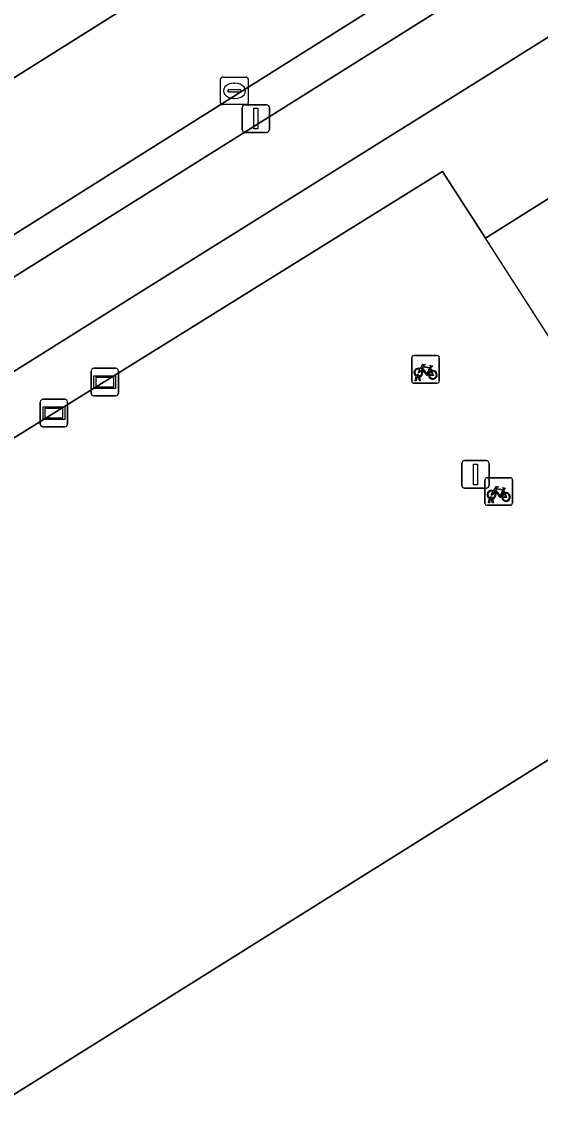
# Model space of a CAD drawing. Extents: x 158835 to 160077, y 386387 to 387778.
# Drawn here: x 159773.4 to 159792.23, y 387473.75 to 387513.59 of the extents above; entities that cross this region are included whole.
import ezdxf

# ---------------------------------------------------------------- set-up
doc = ezdxf.new("R2010")
doc.units = 0
for name, color, linetype in [('IMGEO_Fietsenrek', 7, 'Continuous'), ('IMGEO_Fietspad_open', 7, 'Continuous'), ('IMGEO_Hek', 7, 'Continuous'), ('IMGEO_Informatiebord', 7, 'Continuous'), ('IMGEO_Kolk', 7, 'Continuous'), ('IMGEO_Lichtmast', 7, 'Continuous'), ('IMGEO_Pand', 7, 'Continuous'), ('IMGEO_Parkeervlak_open', 7, 'Continuous'), ('IMGEO_Rijbaan_lokaal_open', 7, 'Continuous'), ('IMGEO_Verkeerseiland_open', 7, 'Continuous'), ('IMGEO_Voetpad_open', 7, 'Continuous')]:
    doc.layers.add(name, color=color, linetype=linetype)

msp = doc.modelspace()

# ---------------------------------------------------------------- linework, layer by layer
at = {"layer": 'IMGEO_Fietsenrek'}
for p, q in [((159787.566, 387500.548), (159787.566, 387501.389)), ((159787.566, 387501.389), (159787.566, 387500.548)), ((159787.641, 387501.473), (159788.482, 387501.473)), ((159788.482, 387501.473), (159787.641, 387501.473)), ((159788.566, 387501.398), (159788.566, 387500.557)), ((159788.566, 387500.557), (159788.566, 387501.398)), ((159788.253, 387501.022), (159788.289, 387500.927)), ((159787.693, 387500.557), (159787.732, 387500.717)), ((159787.727, 387500.557), (159787.693, 387500.557)), ((159787.762, 387500.705), (159787.727, 387500.557)), ((159787.804, 387500.729), (159787.803, 387500.733)), ((159787.845, 387500.557), (159787.811, 387500.699)), ((159787.835, 387500.74), (159787.836, 387500.733)), ((159787.843, 387500.703), (159787.878, 387500.557)), ((159787.878, 387500.557), (159787.845, 387500.557)), ((159788.491, 387500.473), (159787.65, 387500.473)), ((159787.65, 387500.473), (159788.491, 387500.473)), ((159790.3, 387497.037), (159791.141, 387497.037)), ((159791.141, 387497.037), (159790.3, 387497.037)), ((159791.225, 387496.962), (159791.225, 387496.121)), ((159791.225, 387496.121), (159791.225, 387496.962)), ((159790.225, 387496.112), (159790.225, 387496.953)), ((159790.225, 387496.953), (159790.225, 387496.112)), ((159790.912, 387496.586), (159790.948, 387496.491)), ((159790.352, 387496.121), (159790.391, 387496.281)), ((159790.421, 387496.269), (159790.386, 387496.121)), ((159790.463, 387496.293), (159790.462, 387496.297)), ((159790.504, 387496.121), (159790.47, 387496.263)), ((159790.494, 387496.304), (159790.495, 387496.297)), ((159790.502, 387496.267), (159790.537, 387496.121)), ((159791.15, 387496.037), (159790.309, 387496.037)), ((159790.309, 387496.037), (159791.15, 387496.037)), ((159790.386, 387496.121), (159790.352, 387496.121)), ((159790.537, 387496.121), (159790.504, 387496.121))]:
    msp.add_line(p, q, dxfattribs=at)
for points in [[(159787.9, 387500.947), (159787.848, 387500.857), (159787.808, 387500.832), (159787.809, 387500.879), (159787.864, 387500.973)], [(159787.879, 387500.999), (159787.974, 387501.163), (159788.06, 387501.149), (159788.062, 387501.14), (159788.006, 387501.129), (159787.979, 387501.084), (159788.235, 387501.043)], [(159788.175, 387500.755), (159788.125, 387500.755), (159787.934, 387501.006), (159787.915, 387500.974)], [(159788.222, 387501.018), (159787.965, 387501.059), (159787.948, 387501.03), (159788.115, 387500.81), (159788.222, 387501.018)], [(159788.27, 387500.92), (159788.24, 387500.997), (159788.131, 387500.779), (159788.174, 387500.779)], [(159788.235, 387501.043), (159788.26, 387501.092), (159788.254, 387501.096), (159788.231, 387501.1), (159788.219, 387501.107), (159788.218, 387501.11), (159788.22, 387501.115), (159788.315, 387501.1), (159788.317, 387501.09), (159788.307, 387501.077), (159788.295, 387501.071), (159788.281, 387501.077), (159788.253, 387501.022)], [(159788.204, 387500.779), (159788.324, 387500.778), (159788.28, 387500.892)], [(159788.3, 387500.899), (159788.355, 387500.754), (159788.205, 387500.754)], [(159790.538, 387496.563), (159790.633, 387496.727), (159790.719, 387496.713), (159790.721, 387496.704), (159790.665, 387496.693), (159790.638, 387496.648), (159790.894, 387496.607)], [(159790.834, 387496.319), (159790.784, 387496.319), (159790.593, 387496.57), (159790.574, 387496.538)], [(159790.881, 387496.582), (159790.624, 387496.623), (159790.607, 387496.594), (159790.774, 387496.374), (159790.881, 387496.582)], [(159790.929, 387496.484), (159790.899, 387496.561), (159790.79, 387496.343), (159790.833, 387496.343)], [(159790.894, 387496.607), (159790.919, 387496.656), (159790.913, 387496.66), (159790.89, 387496.664), (159790.878, 387496.671), (159790.877, 387496.674), (159790.879, 387496.679), (159790.974, 387496.664), (159790.976, 387496.654), (159790.966, 387496.641), (159790.954, 387496.635), (159790.94, 387496.641), (159790.912, 387496.586)], [(159790.559, 387496.511), (159790.507, 387496.421), (159790.467, 387496.396), (159790.468, 387496.443), (159790.523, 387496.537)], [(159790.863, 387496.343), (159790.983, 387496.342), (159790.939, 387496.456)], [(159790.959, 387496.463), (159791.014, 387496.318), (159790.864, 387496.318)]]:
    msp.add_lwpolyline(points, dxfattribs=at)
for centre, radius, start, end in [((159787.644, 387501.395), 0.0779, 92.4484, 184.2845), ((159787.644, 387501.395), 0.0779, 92.4484, 184.2845), ((159788.488, 387501.395), 0.0779, 2.4484, 94.2845), ((159788.488, 387501.395), 0.0779, 2.4484, 94.2845), ((159787.806, 387500.858), 0.159, 62.6766, 242.1369), ((159787.806, 387500.858), 0.129, 63.3192, 238.903), ((159787.806, 387500.858), 0.129, 283.6043, 43.4302), ((159787.806, 387500.858), 0.159, 283.5766, 46.6042), ((159787.644, 387500.551), 0.0779, 182.4484, 274.2845), ((159787.644, 387500.551), 0.0779, 182.4484, 274.2845), ((159787.786, 387500.729), 0.0499, 12.8025, 158.6934), ((159787.806, 387500.858), 0.159, 253.9967, 271.7867), ((159787.786, 387500.729), 0.0174, 12.8025, 163.4502), ((159787.806, 387500.858), 0.129, 253.415, 269.0204), ((159788.333, 387500.774), 0.159, 113.3408, 178.3217), ((159788.333, 387500.774), 0.159, 187.0065, 105.7708), ((159788.333, 387500.774), 0.129, 113.923, 177.9556), ((159788.333, 387500.774), 0.129, 188.6715, 104.5883), ((159788.488, 387500.551), 0.0779, 272.4484, 4.2845), ((159788.488, 387500.551), 0.0779, 272.4484, 4.2845), ((159790.303, 387496.959), 0.0779, 92.4484, 184.2845), ((159790.303, 387496.959), 0.0779, 92.4484, 184.2845), ((159791.147, 387496.959), 0.0779, 2.4484, 94.2845), ((159791.147, 387496.959), 0.0779, 2.4484, 94.2845), ((159790.465, 387496.422), 0.159, 62.6766, 242.1369), ((159790.465, 387496.422), 0.129, 63.3192, 238.903), ((159790.445, 387496.293), 0.0499, 12.8025, 158.6934), ((159790.465, 387496.422), 0.159, 253.9967, 271.7867), ((159790.445, 387496.293), 0.0174, 12.8025, 163.4502), ((159790.465, 387496.422), 0.129, 253.415, 269.0204), ((159790.465, 387496.422), 0.129, 283.6043, 43.4302), ((159790.465, 387496.422), 0.159, 283.5766, 46.6042), ((159790.992, 387496.338), 0.159, 113.3408, 178.3217), ((159790.992, 387496.338), 0.159, 187.0065, 105.7708), ((159790.992, 387496.338), 0.129, 113.923, 177.9556), ((159790.992, 387496.338), 0.129, 188.6715, 104.5883), ((159790.303, 387496.115), 0.0779, 182.4484, 274.2845), ((159790.303, 387496.115), 0.0779, 182.4484, 274.2845), ((159791.147, 387496.115), 0.0779, 272.4484, 4.2845), ((159791.147, 387496.115), 0.0779, 272.4484, 4.2845)]:
    msp.add_arc(centre, radius, start, end, dxfattribs=at)
at = {"layer": 'IMGEO_Fietspad_open'}
for points in [[(159879.098, 387570.896), (159878.356, 387570.432), (159873.571, 387567.472), (159865.223, 387562.256), (159863.07, 387560.901), (159861.165, 387559.689), (159853.326, 387554.771), (159851.436, 387553.585), (159844.108, 387548.961), (159842.436, 387547.939), (159834.997, 387543.272), (159833.122, 387542.096), (159825.224, 387537.141), (159823.352, 387535.966), (159821.053, 387534.524), (159803.626, 387523.519), (159796.824, 387519.231), (159790.285, 387515.108), (159768.258, 387501.292), (159755.394, 387493.231)], [(159752.632, 387493.895), (159752.624, 387493.834), (159756.428, 387486.608), (159756.242, 387487.293), (159756.196, 387487.646), (159756.181, 387488.001), (159756.198, 387488.356), (159756.247, 387488.708), (159756.326, 387489.054), (159756.437, 387489.392), (159756.577, 387489.718), (159756.746, 387490.031), (159756.814, 387490.14), (159757.019, 387490.43), (159757.249, 387490.7), (159757.502, 387490.948), (159757.777, 387491.173), (159758.071, 387491.373), (159758.381, 387491.545), (159771.665, 387500), (159777.523, 387503.666), (159790.349, 387511.673), (159875.931, 387565.415)]]:
    msp.add_lwpolyline(points, dxfattribs=at)
at = {"layer": 'IMGEO_Hek'}
for points in [[(159790.245, 387505.744), (159788.689, 387508.161), (159761.354, 387491.189), (159762.98, 387488.639)], [(159797.675, 387494.203), (159790.245, 387505.744)]]:
    msp.add_lwpolyline(points, dxfattribs=at)
at = {"layer": 'IMGEO_Informatiebord'}
for p, q in [((159776.016, 387501.012), (159776.806, 387501.012)), ((159776.806, 387501.012), (159776.016, 387501.012)), ((159775.916, 387500.112), (159775.916, 387500.912)), ((159775.916, 387500.912), (159775.916, 387500.112)), ((159776.906, 387500.912), (159776.906, 387500.112)), ((159776.906, 387500.112), (159776.906, 387500.912)), ((159774.067, 387498.986), (159774.067, 387499.786)), ((159774.067, 387499.786), (159774.067, 387498.986)), ((159774.167, 387499.886), (159774.957, 387499.886)), ((159774.957, 387499.886), (159774.167, 387499.886)), ((159775.057, 387499.786), (159775.057, 387498.986)), ((159775.057, 387498.986), (159775.057, 387499.786)), ((159776.806, 387500.012), (159776.016, 387500.012)), ((159776.016, 387500.012), (159776.806, 387500.012)), ((159774.957, 387498.886), (159774.167, 387498.886)), ((159774.167, 387498.886), (159774.957, 387498.886))]:
    msp.add_line(p, q, dxfattribs=at)
for points in [[(159776.017, 387500.744), (159776.805, 387500.744), (159776.805, 387500.28), (159776.017, 387500.28), (159776.017, 387500.744)], [(159776.082, 387500.679), (159776.082, 387500.345), (159776.74, 387500.345), (159776.74, 387500.679), (159776.082, 387500.679)], [(159774.168, 387499.618), (159774.956, 387499.618), (159774.956, 387499.154), (159774.168, 387499.154), (159774.168, 387499.618)], [(159774.233, 387499.553), (159774.233, 387499.219), (159774.891, 387499.219), (159774.891, 387499.553), (159774.233, 387499.553)]]:
    msp.add_lwpolyline(points, dxfattribs=at)
for centre, start, end in [((159776.016, 387500.912), 90, 180), ((159776.016, 387500.912), 90, 180), ((159776.806, 387500.912), 0, 90), ((159776.806, 387500.912), 360, 90), ((159774.167, 387499.786), 90, 180), ((159774.167, 387499.786), 90, 180), ((159774.957, 387499.786), 0, 90), ((159774.957, 387499.786), 360, 90), ((159776.016, 387500.112), 180, 270), ((159776.016, 387500.112), 180, 270), ((159776.806, 387500.112), 270, 0), ((159776.806, 387500.112), 270, 0), ((159774.167, 387498.986), 180, 270), ((159774.167, 387498.986), 180, 270), ((159774.957, 387498.986), 270, 0), ((159774.957, 387498.986), 270, 0)]:
    msp.add_arc(centre, 0.1, start, end, dxfattribs=at)
at = {"layer": 'IMGEO_Kolk'}
for p, q in [((159780.622, 387510.663), (159780.622, 387511.515)), ((159780.697, 387511.589), (159781.549, 387511.589)), ((159781.11, 387511.369), (159781.135, 387511.369)), ((159781.623, 387511.515), (159781.623, 387510.663)), ((159780.881, 387511.083), (159780.881, 387511.095)), ((159781.319, 387511.046), (159780.921, 387511.046)), ((159780.924, 387511.132), (159781.322, 387511.132)), ((159781.365, 387511.095), (159781.365, 387511.083)), ((159781.549, 387510.589), (159780.697, 387510.589)), ((159781.133, 387510.809), (159781.108, 387510.809))]:
    msp.add_line(p, q, dxfattribs=at)
for points in [[(159780.622, 387510.663), (159780.622, 387511.515)], [(159780.697, 387511.589), (159781.549, 387511.589)], [(159781.623, 387511.515), (159781.623, 387510.663)], [(159781.549, 387510.589), (159780.697, 387510.589)]]:
    msp.add_lwpolyline(points, dxfattribs=at)
for centre, radius, start, end in [((159780.699, 387511.513), 0.0765, 91.552, 178.448), ((159780.699, 387511.513), 0.0765, 91.552, 178.448), ((159781.547, 387511.513), 0.0765, 1.552, 88.448), ((159781.547, 387511.513), 0.0765, 1.552, 88.448), ((159780.921, 387511.092), 0.0403, 85.8775, 175.7526), ((159780.918, 387511.082), 0.0366, 178.938, 274.7102), ((159781.322, 387511.089), 0.043, 264.8664, 352.4533), ((159781.326, 387511.094), 0.0386, 1.7309, 96.639), ((159780.699, 387510.665), 0.0765, 181.552, 268.448), ((159780.699, 387510.665), 0.0765, 181.552, 268.448), ((159781.547, 387510.665), 0.0765, 271.552, 358.448), ((159781.547, 387510.665), 0.0765, 271.552, 358.448)]:
    msp.add_arc(centre, radius, start, end, dxfattribs=at)
for centre, major_axis, ratio, start_param, end_param in [((159781.109, 387511.089), (-0.387, 0.002), 0.722429, 4.712389, 7.853982), ((159781.134, 387511.089), (-0.39, 0.002), 0.717154, 1.570796, 4.712389)]:
    msp.add_ellipse(centre, major_axis=major_axis, ratio=ratio, start_param=start_param, end_param=end_param, dxfattribs=at)
at = {"layer": 'IMGEO_Lichtmast'}
for p, q in [((159781.504, 387510.582), (159782.294, 387510.582)), ((159782.294, 387510.582), (159781.504, 387510.582)), ((159781.404, 387509.682), (159781.404, 387510.482)), ((159781.404, 387510.482), (159781.404, 387509.682)), ((159782.394, 387510.482), (159782.394, 387509.682)), ((159782.394, 387509.682), (159782.394, 387510.482)), ((159782.294, 387509.582), (159781.504, 387509.582)), ((159781.504, 387509.582), (159782.294, 387509.582)), ((159789.387, 387496.759), (159789.387, 387497.559)), ((159789.387, 387497.559), (159789.387, 387496.759)), ((159789.487, 387497.659), (159790.277, 387497.659)), ((159790.277, 387497.659), (159789.487, 387497.659)), ((159790.377, 387497.559), (159790.377, 387496.759)), ((159790.377, 387496.759), (159790.377, 387497.559)), ((159790.277, 387496.659), (159789.487, 387496.659)), ((159789.487, 387496.659), (159790.277, 387496.659))]:
    msp.add_line(p, q, dxfattribs=at)
for points in [[(159781.824, 387510.457), (159781.974, 387510.457), (159781.974, 387509.707), (159781.824, 387509.707), (159781.824, 387510.457)], [(159789.807, 387497.534), (159789.957, 387497.534), (159789.957, 387496.784), (159789.807, 387496.784), (159789.807, 387497.534)]]:
    msp.add_lwpolyline(points, dxfattribs=at)
for centre, start, end in [((159781.504, 387510.482), 90, 180), ((159781.504, 387510.482), 90, 180), ((159782.294, 387510.482), 0, 90), ((159782.294, 387510.482), 360, 90), ((159781.504, 387509.682), 180, 270), ((159781.504, 387509.682), 180, 270), ((159782.294, 387509.682), 270, 0), ((159782.294, 387509.682), 270, 0), ((159789.487, 387497.559), 90, 180), ((159789.487, 387497.559), 90, 180), ((159790.277, 387497.559), 0, 90), ((159790.277, 387497.559), 360, 90), ((159789.487, 387496.759), 180, 270), ((159789.487, 387496.759), 180, 270), ((159790.277, 387496.759), 270, 0), ((159790.277, 387496.759), 270, 0)]:
    msp.add_arc(centre, 0.1, start, end, dxfattribs=at)
at = {"layer": 'IMGEO_Pand'}
msp.add_lwpolyline([(159808.4, 387475.417), (159805.735, 387479.6), (159801.376, 387486.439), (159800.022, 387488.564), (159804.296, 387491.246), (159802.986, 387493.34), (159802.4, 387492.973), (159802.106, 387492.789), (159772.248, 387474.102), (159781.781, 387458.87), (159785.738, 387452.548), (159785.976, 387452.697), (159785.647, 387453.223), (159789.886, 387455.876), (159811.791, 387469.584), (159812.119, 387469.058), (159812.241, 387469.134), (159812.356, 387469.206)], close=True, dxfattribs=at)
at = {"layer": 'IMGEO_Parkeervlak_open'}
for points in [[(159783.141, 387517.872), (159759.754, 387503.185), (159765.978, 387501.786)], [(159766.736, 387501.873), (159767.559, 387502.384), (159787.098, 387514.678)]]:
    msp.add_lwpolyline(points, dxfattribs=at)
msp.add_lwpolyline([(159799.049, 387497.714), (159797.46, 387500.154), (159792.903, 387507.403), (159792.786, 387507.338), (159790.245, 387505.744), (159788.689, 387508.161), (159761.354, 387491.189), (159762.98, 387488.639), (159772.248, 387474.102), (159802.106, 387492.789)], close=True, dxfattribs=at)
at = {"layer": 'IMGEO_Rijbaan_lokaal_open'}
msp.add_lwpolyline([(159759.125, 387503.326), (159759.754, 387503.185), (159783.141, 387517.872)], dxfattribs=at)
at = {"layer": 'IMGEO_Verkeerseiland_open'}
msp.add_lwpolyline([(159787.098, 387514.678), (159767.559, 387502.384), (159768.258, 387501.292), (159790.285, 387515.108), (159789.534, 387516.258), (159789.393, 387516.171)], dxfattribs=at)
at = {"layer": 'IMGEO_Voetpad_open'}
msp.add_lwpolyline([(159875.931, 387565.415), (159790.349, 387511.673), (159777.523, 387503.666), (159771.665, 387500), (159758.381, 387491.545), (159758.071, 387491.373), (159757.777, 387491.173), (159757.502, 387490.948), (159757.249, 387490.7), (159757.019, 387490.43), (159756.814, 387490.14), (159756.746, 387490.031), (159758.8, 387486.052), (159762.98, 387488.639), (159761.354, 387491.189), (159788.689, 387508.161), (159790.245, 387505.744), (159792.786, 387507.338), (159792.903, 387507.403), (159801.664, 387512.884), (159807.16, 387516.327), (159824.139, 387527.005), (159827.092, 387528.834)], dxfattribs=at)

doc.saveas('drawing.dxf')
